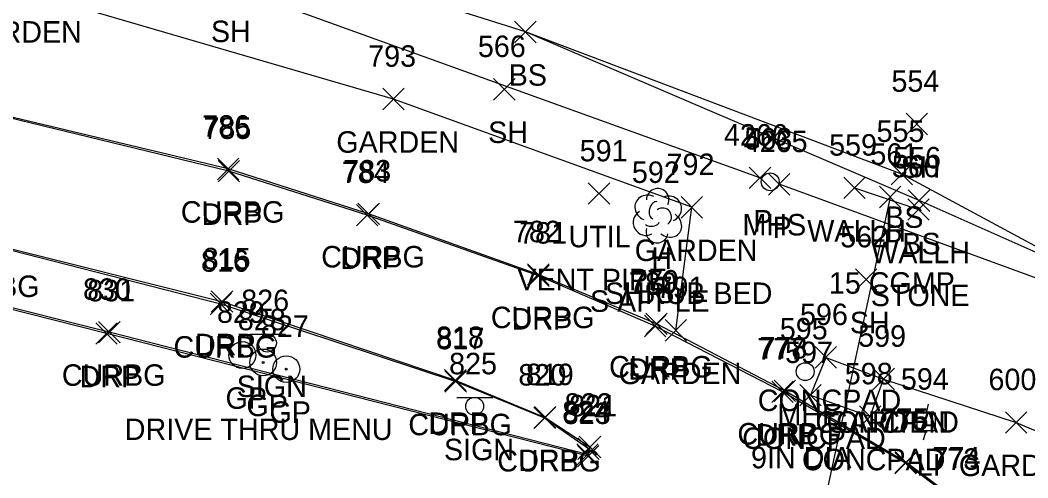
# Model space of a CAD drawing. Extents: x 1678863 to 1683592, y 407783 to 418211.
# Drawn here: x 1681509.2 to 1681603.1, y 417819.1 to 417861.7 of the extents above; entities that cross this region are included whole.
import ezdxf

# ---------------------------------------------------------------- set-up
doc = ezdxf.new("R2010")
doc.units = 0
for name, color, linetype in [('D_A', 7, 'Continuous'), ('D_C', 7, 'Continuous'), ('D_I', 7, 'Continuous'), ('D_TIC', 7, 'Continuous'), ('DCP', 7, 'Continuous'), ('DHW', 7, 'Continuous'), ('L_A', 7, 'Continuous'), ('L_C', 7, 'Continuous'), ('L_I', 7, 'Continuous'), ('L_TIC', 7, 'Continuous'), ('LAPB', 7, 'Continuous'), ('LELB', 7, 'Continuous'), ('LS', 7, 'Continuous'), ('LTD', 7, 'Continuous'), ('R_A', 7, 'Continuous'), ('R_I', 7, 'Continuous'), ('R_TIC', 7, 'Continuous'), ('RC', 7, 'Continuous'), ('RDP', 7, 'Continuous'), ('RGP', 7, 'Continuous'), ('S_A', 7, 'Continuous'), ('S_C', 7, 'Continuous'), ('S_I', 7, 'Continuous'), ('SSGN', 7, 'Continuous'), ('U_A', 7, 'Continuous'), ('U_C', 7, 'Continuous'), ('U_I', 7, 'Continuous'), ('UDEFAULT', 7, 'Continuous'), ('UEMH', 7, 'Continuous'), ('ULP', 7, 'Continuous'), ('USMH', 7, 'Continuous')]:
    doc.layers.add(name, color=color, linetype=linetype)

msp = doc.modelspace()

# ---------------------------------------------------------------- linework, layer by layer
at = {"layer": 'D_TIC'}
for points in [[(1681577.182, 417846.057), (1681579.182, 417848.057)], [(1681579.182, 417846.057), (1681577.182, 417848.057)], [(1681578.973, 417845.453), (1681580.973, 417847.453)], [(1681580.973, 417845.453), (1681578.973, 417847.453)], [(1681585.997, 417845.122), (1681587.997, 417847.122)], [(1681587.997, 417845.122), (1681585.997, 417847.122)], [(1681589.315, 417844.272), (1681591.315, 417846.272)], [(1681591.315, 417844.272), (1681589.315, 417846.272)], [(1681591.962, 417843.112), (1681593.962, 417845.112)], [(1681593.962, 417843.112), (1681591.962, 417845.112)]]:
    msp.add_lwpolyline(points, dxfattribs=at)
at = {"layer": 'DCP'}
for points in [[(1681578.182, 417847.057), (1681380.6, 417918.226)], [(1681807.975, 417763.204), (1681579.973, 417846.453)], [(1681590.315, 417845.272), (1681574.452, 417771.664)]]:
    msp.add_lwpolyline(points, dxfattribs=at)
at = {"layer": 'DHW'}
msp.add_lwpolyline([(1681586.997, 417846.122), (1681592.962, 417844.112)], dxfattribs=at)
at = {"layer": 'L_TIC'}
for points in [[(1681555.318, 417859.634), (1681557.318, 417861.634)], [(1681557.318, 417859.634), (1681555.318, 417861.634)], [(1681555.318, 417859.634), (1681557.318, 417861.634)], [(1681557.318, 417859.634), (1681555.318, 417861.634)], [(1681553.356, 417854.303), (1681555.356, 417856.303)], [(1681555.356, 417854.303), (1681553.356, 417856.303)], [(1681543.026, 417853.395), (1681545.026, 417855.395)], [(1681545.026, 417853.395), (1681543.026, 417855.395)], [(1681591.799, 417851.066), (1681593.799, 417853.066)], [(1681593.799, 417851.066), (1681591.799, 417853.066)], [(1681590.41, 417846.399), (1681592.41, 417848.399)], [(1681592.41, 417846.399), (1681590.41, 417848.399)], [(1681570.838, 417843.315), (1681572.838, 417845.315)], [(1681572.838, 417843.315), (1681570.838, 417845.315)], [(1681592.008, 417843.935), (1681594.008, 417845.935)], [(1681594.008, 417843.935), (1681592.008, 417845.935)], [(1681587.069, 417836.587), (1681589.069, 417838.587)], [(1681589.069, 417836.587), (1681587.069, 417838.587)], [(1681569.34, 417831.856), (1681571.34, 417833.856)], [(1681571.34, 417831.856), (1681569.34, 417833.856)], [(1681583.329, 417829.346), (1681585.329, 417831.346)], [(1681585.329, 417829.346), (1681583.329, 417831.346)], [(1681583.329, 417829.346), (1681585.329, 417831.346)], [(1681585.329, 417829.346), (1681583.329, 417831.346)], [(1681588.704, 417827.328), (1681590.704, 417829.328)], [(1681590.704, 417827.328), (1681588.704, 417829.328)], [(1681588.704, 417827.328), (1681590.704, 417829.328)], [(1681590.704, 417827.328), (1681588.704, 417829.328)], [(1681588.704, 417827.328), (1681590.704, 417829.328)], [(1681590.704, 417827.328), (1681588.704, 417829.328)], [(1681581.882, 417825.817), (1681583.882, 417827.817)], [(1681583.882, 417825.817), (1681581.882, 417827.817)], [(1681587.449, 417823.833), (1681589.449, 417825.833)], [(1681589.449, 417823.833), (1681587.449, 417825.833)], [(1681601.052, 417823.288), (1681603.052, 417825.288)], [(1681603.052, 417823.288), (1681601.052, 417825.288)]]:
    msp.add_lwpolyline(points, dxfattribs=at)
at = {"layer": 'LAPB'}
for points in [[(1681570.34, 417832.856), (1681571.838, 417844.315), (1681544.026, 417854.395), (1681508.867, 417864.646), (1681488.64, 417869.546), (1681485.174, 417876.694), (1681477.981, 417886.59), (1681460.969, 417893.201), (1681439.794, 417898.34), (1681437.901, 417893.897)], [(1681589.704, 417828.328), (1681602.052, 417824.288), (1681635.666, 417810.132), (1681650.127, 417808.761), (1681655.92, 417802.567), (1681661.001, 417798.193), (1681662.073, 417795.035), (1681657.434, 417790.201), (1681643.629, 417786.847), (1681637.769, 417788.973), (1681630.778, 417794.089), (1681615.283, 417797.654), (1681606.162, 417801.873)]]:
    msp.add_lwpolyline(points, dxfattribs=at)
at = {"layer": 'LELB'}
for points in [[(1681808.381, 417761.41), (1681772.938, 417773.892), (1681739.454, 417784.06), (1681717.845, 417793.036), (1681686.595, 417805.757), (1681670.515, 417813.864), (1681638.933, 417826.922), (1681609.782, 417837.503), (1681593.008, 417844.935), (1681556.318, 417860.634), (1681530.215, 417868.904), (1681501.396, 417878.993), (1681480.671, 417886.226), (1681463.082, 417899.461), (1681453.923, 417912.704)], [(1681609.782, 417837.503), (1681591.41, 417847.399), (1681556.318, 417860.634)]]:
    msp.add_lwpolyline(points, dxfattribs=at)
at = {"layer": 'LS'}
for points in [[(1681584.329, 417830.346), (1681582.882, 417826.817), (1681588.449, 417824.833), (1681589.704, 417828.328)], [(1681584.329, 417830.346), (1681589.704, 417828.328)]]:
    msp.add_lwpolyline(points, dxfattribs=at)
at = {"layer": 'LTD'}
msp.add_line((1681568.607, 417843.583), (1681568.607, 417843.583), dxfattribs=at)
msp.add_line((1681568.607, 417843.583), (1681568.607, 417843.583), dxfattribs=at)
msp.add_arc((1681568.653, 417845.017), 1.047, 335.52715, 180.95627, dxfattribs=at)
for centre, major_axis, ratio, start_param, end_param in [((1681567.815, 417844.25), (1.21, -0.512), 0.895232, 1.570796, 4.712389), ((1681569.648, 417844.167), (-1.141, -0.483), 0.949671, 1.570796, 4.712389), ((1681568.398, 417844.042), (-0.208, -0.792), 0.645439, 3.141593, 6.283185), ((1681567.523, 417842.875), (0.584, -1.042), 0.959034, 3.141593, 6.283185), ((1681569.107, 417843.417), (-0.5, 0.667), 0.989748, 3.141593, 6.283185), ((1681569.607, 417842.75), (-1.09, 0.792), 0.841452, 1.570796, 4.712389), ((1681568.148, 417842.833), (-0.625, -0.083), 0.423636, 0, 3.141593), ((1681568.607, 417842.083), (0.265, 1.061), 0.942809, 1.570796, 4.712389)]:
    msp.add_ellipse(centre, major_axis=major_axis, ratio=ratio, start_param=start_param, end_param=end_param, dxfattribs=at)
at = {"layer": 'R_TIC'}
for points in [[(1681527.624, 417846.884), (1681529.624, 417848.884)], [(1681529.624, 417846.884), (1681527.624, 417848.884)], [(1681527.669, 417846.68), (1681529.669, 417848.68)], [(1681529.669, 417846.68), (1681527.669, 417848.68)], [(1681540.571, 417842.576), (1681542.571, 417844.576)], [(1681542.571, 417842.576), (1681540.571, 417844.576)], [(1681540.708, 417842.714), (1681542.708, 417844.714)], [(1681542.708, 417842.714), (1681540.708, 417844.714)], [(1681556.52, 417837.061), (1681558.52, 417839.061)], [(1681558.52, 417837.061), (1681556.52, 417839.061)], [(1681556.534, 417836.934), (1681558.534, 417838.934)], [(1681558.534, 417836.934), (1681556.534, 417838.934)], [(1681526.938, 417834.319), (1681528.938, 417836.319)], [(1681528.938, 417834.319), (1681526.938, 417836.319)], [(1681527.037, 417834.539), (1681529.037, 417836.539)], [(1681529.037, 417834.539), (1681527.037, 417836.539)], [(1681567.419, 417832.258), (1681569.419, 417834.258)], [(1681569.419, 417832.258), (1681567.419, 417834.258)], [(1681567.538, 417832.471), (1681569.538, 417834.471)], [(1681569.538, 417832.471), (1681567.538, 417834.471)], [(1681516.279, 417831.559), (1681518.279, 417833.559)], [(1681518.279, 417831.559), (1681516.279, 417833.559)], [(1681516.537, 417831.695), (1681518.537, 417833.695)], [(1681518.537, 417831.695), (1681516.537, 417833.695)], [(1681548.786, 417827.214), (1681550.786, 417829.214)], [(1681550.786, 417827.214), (1681548.786, 417829.214)], [(1681548.825, 417827.094), (1681550.825, 417829.094)], [(1681550.825, 417827.094), (1681548.825, 417829.094)], [(1681579.283, 417826.133), (1681581.283, 417828.133)], [(1681581.283, 417826.133), (1681579.283, 417828.133)], [(1681579.495, 417826.233), (1681581.495, 417828.233)], [(1681581.495, 417826.233), (1681579.495, 417828.233)], [(1681557.112, 417823.719), (1681559.112, 417825.719)], [(1681559.112, 417823.719), (1681557.112, 417825.719)], [(1681557.161, 417823.758), (1681559.161, 417825.758)], [(1681559.161, 417823.758), (1681557.161, 417825.758)], [(1681561.192, 417820.847), (1681563.192, 417822.847)], [(1681563.192, 417820.847), (1681561.192, 417822.847)], [(1681561.339, 417821.001), (1681563.339, 417823.001)], [(1681563.339, 417821.001), (1681561.339, 417823.001)], [(1681561.112, 417820.3), (1681563.112, 417822.3)], [(1681563.112, 417820.3), (1681561.112, 417822.3)], [(1681561.164, 417820.139), (1681563.164, 417822.139)], [(1681563.164, 417820.139), (1681561.164, 417822.139)], [(1681590.738, 417819.502), (1681592.738, 417821.502)], [(1681592.738, 417819.502), (1681590.738, 417821.502)], [(1681590.791, 417819.595), (1681592.791, 417821.595)], [(1681592.791, 417819.595), (1681590.791, 417821.595)]]:
    msp.add_lwpolyline(points, dxfattribs=at)
at = {"layer": 'RC'}
for points in [[(1681688.098, 417780.142), (1681665.671, 417780.432), (1681646.956, 417779.448), (1681619.488, 417776.952), (1681616.484, 417777.265), (1681614.344, 417778.209), (1681612.384, 417780.154), (1681611.42, 417781.978), (1681606.074, 417799.852), (1681601.729, 417809.813), (1681599.329, 417813.729), (1681596.627, 417817.003), (1681591.791, 417820.595), (1681580.495, 417827.233), (1681568.538, 417833.471), (1681557.52, 417838.061), (1681541.708, 417843.714), (1681528.624, 417847.884), (1681500.359, 417854.63)], [(1681470.21, 417849.756), (1681505.8, 417840.963), (1681527.938, 417835.319), (1681549.825, 417828.094), (1681558.112, 417824.719), (1681562.192, 417821.847), (1681562.112, 417821.3), (1681517.537, 417832.695), (1681480.915, 417841.859), (1681478.987, 417833.875), (1681477.873, 417829.905), (1681477.018, 417826.061), (1681476.042, 417822.031), (1681468.744, 417792.021), (1681463.863, 417771.66), (1681463.158, 417769.757), (1681461.904, 417768.167), (1681459.425, 417766.495), (1681456.85, 417766.002), (1681453.56, 417766.141), (1681449.605, 417766.987)]]:
    msp.add_lwpolyline(points, dxfattribs=at)
at = {"layer": 'RDP'}
for points in [[(1681619.394, 417776.754), (1681616.424, 417777.097), (1681614.336, 417778.152), (1681612.251, 417780.143), (1681611.259, 417781.837), (1681605.924, 417799.802), (1681601.573, 417809.731), (1681599.206, 417813.669), (1681596.517, 417816.871), (1681591.738, 417820.502), (1681580.283, 417827.133), (1681568.419, 417833.258), (1681557.534, 417837.934), (1681541.571, 417843.576), (1681528.669, 417847.68), (1681500.365, 417854.532)], [(1681470.121, 417849.877), (1681505.918, 417841.06), (1681528.037, 417835.539), (1681549.786, 417828.214), (1681558.161, 417824.758), (1681562.339, 417822.001), (1681562.164, 417821.139), (1681517.279, 417832.559), (1681481.039, 417841.713), (1681479.089, 417833.795), (1681477.98, 417829.888), (1681477.1, 417825.892), (1681476.141, 417822.009), (1681468.834, 417792.023), (1681464.035, 417771.657), (1681463.337, 417769.81), (1681462.036, 417768.088), (1681459.513, 417766.455), (1681456.851, 417765.811), (1681453.619, 417765.993), (1681449.544, 417766.772)]]:
    msp.add_lwpolyline(points, dxfattribs=at)
at = {"layer": 'RGP'}
for p, q in [((1681529.939, 417830.556), (1681529.939, 417830.556)), ((1681531.881, 417829.871), (1681531.881, 417829.871)), ((1681534.033, 417829.246), (1681534.033, 417829.246))]:
    msp.add_line(p, q, dxfattribs=at)
for centre, radius in [((1681529.939, 417830.556), 1.25), ((1681529.939, 417830.556), 0.0833), ((1681531.881, 417829.871), 1.25), ((1681534.033, 417829.246), 1.25), ((1681531.881, 417829.871), 0.0833), ((1681534.033, 417829.246), 0.0833)]:
    msp.add_circle(centre, radius, dxfattribs=at)
at = {"layer": 'SSGN'}
for p, q in [((1681530.627, 417832.505), (1681533.96, 417832.505)), ((1681532.274, 417831.672), (1681532.274, 417831.672)), ((1681549.942, 417826.622), (1681553.275, 417826.622)), ((1681551.589, 417825.789), (1681551.589, 417825.789))]:
    msp.add_line(p, q, dxfattribs=at)
for centre in [(1681532.274, 417831.672), (1681551.589, 417825.789)]:
    msp.add_circle(centre, 0.833, dxfattribs=at)
at = {"layer": 'UDEFAULT'}
for points in [[(1681562.175, 417844.592), (1681564.175, 417846.592)], [(1681564.175, 417844.592), (1681562.175, 417846.592)]]:
    msp.add_lwpolyline(points, dxfattribs=at)
at = {"layer": 'UEMH'}
for p, q in [((1681582.393, 417829.014), (1681582.393, 417829.014)), ((1681583.226, 417829.014), (1681583.226, 417829.014))]:
    msp.add_line(p, q, dxfattribs=at)
msp.add_circle((1681582.393, 417829.014), 0.833, dxfattribs=at)
at = {"layer": 'ULP'}
for p, q in [((1681593.844, 417826.001), (1681593.677, 417825.167)), ((1681592.844, 417823.501), (1681592.844, 417825.167)), ((1681592.844, 417825.167), (1681594.511, 417825.167)), ((1681594.511, 417825.167), (1681594.511, 417823.501)), ((1681593.677, 417824.334), (1681593.677, 417824.334)), ((1681594.511, 417823.501), (1681592.844, 417823.501)), ((1681593.427, 417822.667), (1681593.677, 417823.501))]:
    msp.add_line(p, q, dxfattribs=at)
at = {"layer": 'USMH'}
for p, q in [((1681579.131, 417846.691), (1681579.131, 417846.691)), ((1681579.964, 417846.691), (1681579.964, 417846.691))]:
    msp.add_line(p, q, dxfattribs=at)
msp.add_circle((1681579.131, 417846.691), 0.833, dxfattribs=at)

# ---------------------------------------------------------------- texts
at = {"layer": 'D_A'}
for s, p in [('P', (1681577.56, 417842.057)), ('P', (1681579.351, 417841.453)), ('WALLH', (1681582.588, 417841.122)), ('P', (1681589.693, 417840.272)), ('WALLH', (1681588.552, 417839.112))]:
    msp.add_text(s, height=2, dxfattribs=at).set_placement(p)
at = {"layer": 'D_C'}
for s, p in [('15 CGMP', (1681584.606, 417836.272)), ('STONE', (1681588.505, 417835.112))]:
    msp.add_text(s, height=2, dxfattribs=at).set_placement(p)
at = {"layer": 'D_I'}
for s, p in [('4266', (1681574.82, 417850.057)), ('4265', (1681576.666, 417849.453)), ('559', (1681584.627, 417849.122)), ('561', (1681588.473, 417848.272)), ('560', (1681590.466, 417847.112))]:
    msp.add_text(s, height=2, dxfattribs=at).set_placement(p)
at = {"layer": 'L_A'}
for s, p in [('GARDEN', (1681503.536, 417859.646)), ('SH', (1681527.011, 417859.692)), ('BS', (1681554.759, 417855.634)), ('BS', (1681554.759, 417855.634)), ('SH', (1681552.844, 417850.303)), ('GARDEN', (1681538.695, 417849.395)), ('SH', (1681591.287, 417847.066)), ('BS', (1681589.851, 417842.399)), ('BS', (1681591.449, 417839.935)), ('GARDEN', (1681566.507, 417839.315)), ('H', (1681568.04, 417838.583)), ('SH', (1681586.558, 417832.587)), ('GARDEN', (1681565.009, 417827.856)), ('CONCPAD', (1681577.975, 417825.346)), ('CONCPAD', (1681577.975, 417825.346)), ('CONCPAD', (1681583.349, 417823.328)), ('CONCPAD', (1681583.349, 417823.328)), ('GARDEN', (1681584.373, 417823.328)), ('CONCPAD', (1681576.527, 417821.817)), ('CONCPAD', (1681582.094, 417819.833)), ('GARDEN', (1681596.721, 417819.288))]:
    msp.add_text(s, height=2, dxfattribs=at).set_placement(p)
at = {"layer": 'L_C'}
for s, p in [('SHRUB BED', (1681563.735, 417835.315)), ('S APPLE', (1681562.339, 417834.583))]:
    msp.add_text(s, height=2, dxfattribs=at).set_placement(p)
at = {"layer": 'L_I'}
for s, p in [('566', (1681551.891, 417858.303)), ('793', (1681541.664, 417857.395)), ('554', (1681590.436, 417855.066)), ('555', (1681589.048, 417850.399)), ('792', (1681569.475, 417847.315)), ('556', (1681590.591, 417847.935)), ('592', (1681566.244, 417846.583)), ('562', (1681585.66, 417840.587)), ('791', (1681568.545, 417835.856)), ('596', (1681581.912, 417833.346)), ('596', (1681581.912, 417833.346)), ('599', (1681587.333, 417831.328)), ('599', (1681587.333, 417831.328)), ('599', (1681587.333, 417831.328)), ('597', (1681580.52, 417829.817)), ('598', (1681586.086, 417827.833)), ('600', (1681599.477, 417827.288))]:
    msp.add_text(s, height=2, dxfattribs=at).set_placement(p)
at = {"layer": 'R_A'}
for s, p in [('CURBG', (1681524.206, 417842.884)), ('DRP', (1681526.158, 417842.68)), ('CURBG', (1681537.29, 417838.714)), ('DRP', (1681539.06, 417838.576)), ('CURBG', (1681501.383, 417835.963)), ('CURBG', (1681553.102, 417833.061)), ('DRP', (1681555.022, 417832.934)), ('CURBG', (1681523.521, 417830.319)), ('DRP', (1681525.525, 417830.539)), ('CURBG', (1681564.12, 417828.471)), ('CURBG', (1681513.12, 417827.695)), ('DRP', (1681514.767, 417827.559)), ('DRP', (1681565.908, 417828.258)), ('GP', (1681528.372, 417825.556)), ('GP', (1681530.315, 417824.871)), ('GP', (1681532.466, 417824.246)), ('CURBG', (1681545.407, 417823.094)), ('DRP', (1681547.274, 417823.214)), ('CURBG', (1681576.078, 417822.233)), ('DRP', (1681577.771, 417822.133)), ('CURBG', (1681553.695, 417819.719)), ('DRP', (1681555.65, 417819.758))]:
    msp.add_text(s, height=2, dxfattribs=at).set_placement(p)
at = {"layer": 'R_I'}
for s, p in [('786', (1681526.206, 417850.884)), ('785', (1681526.307, 417850.68)), ('784', (1681539.209, 417846.576)), ('783', (1681539.346, 417846.714)), ('782', (1681555.157, 417841.061)), ('781', (1681555.739, 417840.934)), ('816', (1681526.088, 417838.319)), ('815', (1681526.242, 417838.539)), ('780', (1681565.971, 417836.258)), ('779', (1681566.168, 417836.471)), ('830', (1681515.089, 417835.695)), ('831', (1681515.483, 417835.559)), ('829', (1681527.569, 417833.556)), ('828', (1681529.519, 417832.871)), ('827', (1681531.671, 417832.246)), ('818', (1681547.991, 417831.214)), ('817', (1681548.03, 417831.094)), ('778', (1681578.133, 417830.233)), ('777', (1681577.92, 417830.133)), ('820', (1681555.663, 417827.719)), ('819', (1681556.358, 417827.758)), ('822', (1681559.976, 417825.001)), ('821', (1681560.397, 417824.847)), ('824', (1681559.75, 417824.3)), ('823', (1681559.802, 417824.139)), ('775', (1681589.429, 417823.595)), ('776', (1681589.321, 417823.502)), ('773', (1681594.154, 417819.871)), ('774', (1681594.265, 417820.003))]:
    msp.add_text(s, height=2, dxfattribs=at).set_placement(p)
at = {"layer": 'S_A'}
for p in [(1681529.412, 417826.652), (1681548.727, 417820.768)]:
    msp.add_text('SIGN', height=2, dxfattribs=at).set_placement(p)
at = {"layer": 'S_C'}
msp.add_text('DRIVE THRU MENU', height=2, dxfattribs=at).set_placement((1681518.979, 417822.652))
at = {"layer": 'S_I'}
for s, p in [('826', (1681529.837, 417834.652)), ('825', (1681549.207, 417828.768))]:
    msp.add_text(s, height=2, dxfattribs=at).set_placement(p)
at = {"layer": 'U_A'}
for s, p in [('MHS', (1681576.548, 417841.691)), ('UTIL', (1681560.34, 417840.592)), ('MHE', (1681579.81, 417824.014)), ('LI', (1681592.78, 417819.334))]:
    msp.add_text(s, height=2, dxfattribs=at).set_placement(p)
at = {"layer": 'U_C'}
for s, p in [('VENT PIPE', (1681555.568, 417836.592)), ('9IN DIA', (1681577.346, 417820.014))]:
    msp.add_text(s, height=2, dxfattribs=at).set_placement(p)
at = {"layer": 'U_I'}
for s, p in [('563', (1681576.721, 417849.691)), ('591', (1681561.379, 417848.592)), ('595', (1681580.031, 417832.014)), ('594', (1681591.315, 417827.334))]:
    msp.add_text(s, height=2, dxfattribs=at).set_placement(p)

doc.saveas('drawing.dxf')
